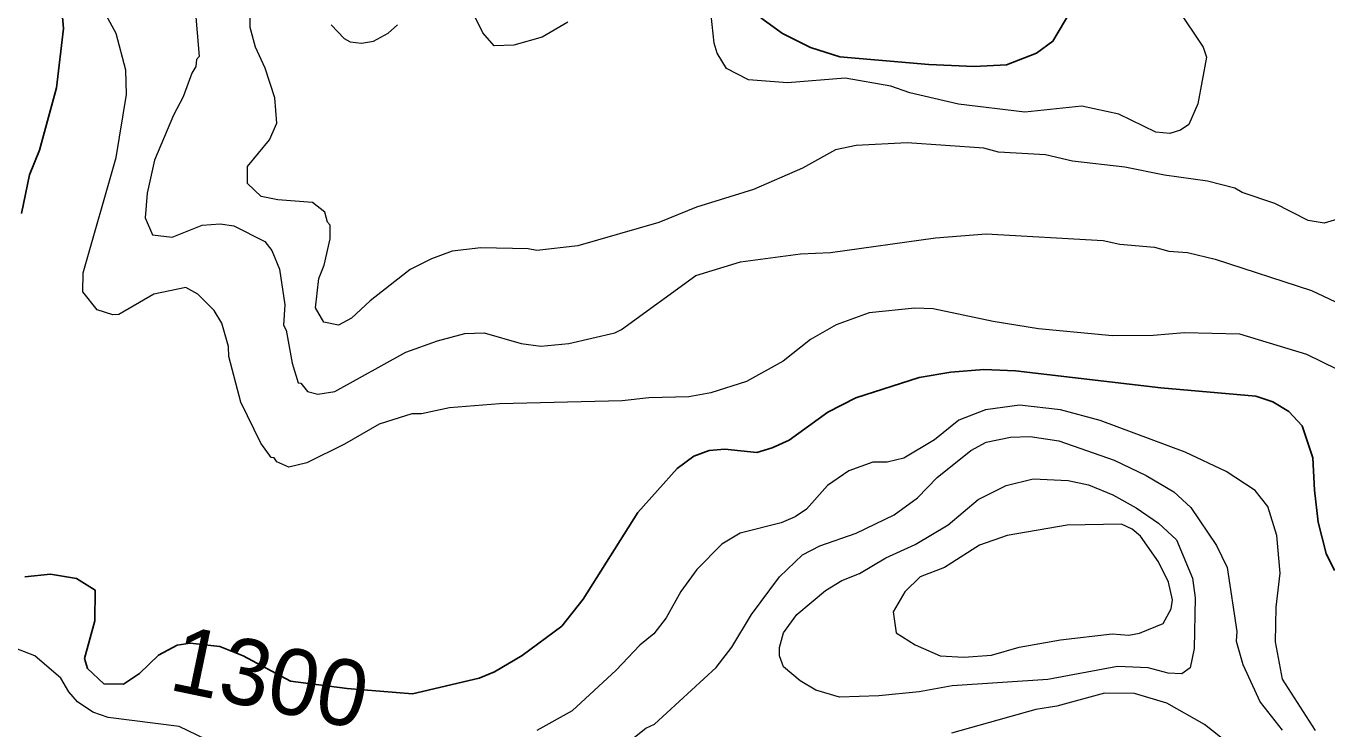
# Model space of a CAD drawing. Extents: x 598.3 to 623.2, y 6902.2 to 6930.1.
# Drawn here: x 611.544 to 613.12, y 6914.358 to 6915.209 of the extents above; entities that cross this region are included whole.
import ezdxf
from ezdxf.enums import TextEntityAlignment as Align

# ---------------------------------------------------------------- set-up
doc = ezdxf.new("R2010")
doc.units = 0
doc.header["$LTSCALE"] = 0.032
doc.layers.add('1', color=7, linetype='Continuous', lineweight=25)
doc.layers.add('2', color=7, linetype='Continuous', lineweight=13)
doc.layers.add('61', color=7, linetype='Continuous')

msp = doc.modelspace()

# ---------------------------------------------------------------- linework, layer by layer
at = {"layer": '1'}
for points in [[(611.5206, 6915.3254), (611.5663, 6915.2886), (611.5855, 6915.2531), (611.5897, 6915.2063), (611.581, 6915.1345), (611.5606, 6915.0592), (611.5482, 6915.0292), (611.5385, 6914.9822)], [(612.8094, 6915.2279), (612.7876, 6915.1909), (612.7677, 6915.1765), (612.7315, 6915.1625), (612.6922, 6915.1602), (612.6373, 6915.1627), (612.5297, 6915.1722), (612.4941, 6915.1834), (612.46, 6915.2001), (612.4338, 6915.2194)], [(611.6188, 6914.4314), (611.6382, 6914.413), (611.6621, 6914.4124), (611.6817, 6914.4255), (611.7045, 6914.4477), (611.727, 6914.4598), (611.7428, 6914.4624), (611.7788, 6914.4583), (611.8073, 6914.4468), (611.8643, 6914.4161), (611.933, 6914.4072), (612.0122, 6914.401), (612.093, 6914.4197), (612.1115, 6914.4274), (612.1451, 6914.4473), (612.1928, 6914.4828), (612.219, 6914.5156), (612.2852, 6914.6205), (612.3327, 6914.6736), (612.3527, 6914.6888), (612.3715, 6914.6955), (612.3905, 6914.697), (612.4291, 6914.6931), (612.4478, 6914.6985), (612.4682, 6914.7078), (612.5151, 6914.7417), (612.5488, 6914.7594), (612.6256, 6914.7839), (612.6641, 6914.7902), (612.704, 6914.7934), (612.7424, 6914.7918), (612.9183, 6914.7715), (613.0332, 6914.7612), (613.054, 6914.7545), (613.0732, 6914.7426), (613.0896, 6914.7253), (613.1025, 6914.6865), (613.1042, 6914.6474), (613.109, 6914.6088), (613.1185, 6914.5707), (613.1286, 6914.5503)], [(611.5426, 6914.5425), (611.5739, 6914.5457), (611.6053, 6914.5407), (611.6277, 6914.5265), (611.6276, 6914.4891), (611.6149, 6914.4436), (611.6188, 6914.4314)]]:
    msp.add_lwpolyline(points, dxfattribs=at)
at = {"layer": '2'}
for points in [[(613.1323, 6914.7936), (613.0951, 6914.8116), (613.0138, 6914.8362), (612.9471, 6914.8379), (612.9089, 6914.8347), (612.8596, 6914.8341), (612.7702, 6914.8428), (612.7151, 6914.8517), (612.6428, 6914.867), (612.6206, 6914.8678), (612.5651, 6914.8622), (612.5252, 6914.8478), (612.4941, 6914.83), (612.4609, 6914.8036), (612.4167, 6914.7791), (612.3734, 6914.7652), (612.3466, 6914.7604), (612.2984, 6914.7594), (612.2661, 6914.7554), (612.1177, 6914.7521), (612.057, 6914.7473), (612.023, 6914.74), (612.0115, 6914.7399), (611.9719, 6914.7274), (611.9299, 6914.7032), (611.8841, 6914.6805), (611.8624, 6914.6754), (611.8477, 6914.6819), (611.8446, 6914.6864), (611.8409, 6914.6871), (611.8284, 6914.7043), (611.8044, 6914.754), (611.7896, 6914.8094), (611.7894, 6914.8215), (611.7814, 6914.8497), (611.7721, 6914.8651), (611.7523, 6914.8848), (611.7376, 6914.8928), (611.6989, 6914.8848), (611.6564, 6914.86), (611.6493, 6914.8597), (611.6305, 6914.8658), (611.6131, 6914.8877), (611.6132, 6914.9104), (611.6534, 6915.0503), (611.6657, 6915.1264), (611.6649, 6915.156), (611.6534, 6915.2001), (611.6286, 6915.2459)], [(611.7491, 6915.2297), (611.7539, 6915.1725), (611.7508, 6915.1688), (611.7498, 6915.1602), (611.7449, 6915.1524), (611.7345, 6915.1237), (611.7226, 6915.1016), (611.6997, 6915.047), (611.6908, 6915.0071), (611.6884, 6914.9772)], [(613.1322, 6914.9756), (613.1161, 6914.9707), (613.0967, 6914.9738), (613.0564, 6914.9945), (613.0167, 6915.008), (613.0081, 6915.0129), (612.9749, 6915.0216), (612.9228, 6915.0289), (612.8746, 6915.0386), (612.8114, 6915.0459), (612.7786, 6915.0533), (612.7216, 6915.0565), (612.7038, 6915.0614), (612.611, 6915.0678), (612.5492, 6915.0646), (612.5245, 6915.0596), (612.4844, 6915.0372), (612.4252, 6915.0115), (612.3562, 6914.9901), (612.3103, 6914.9714), (612.2124, 6914.9432), (612.1629, 6914.9375), (612.1521, 6914.9398), (612.095, 6914.9408), (612.0602, 6914.9367), (612.0351, 6914.9275), (612.0095, 6914.9147), (611.9609, 6914.8765), (611.9383, 6914.8556), (611.9226, 6914.847), (611.9046, 6914.851), (611.8949, 6914.868), (611.8989, 6914.9038), (611.9053, 6914.9197), (611.9126, 6914.9519), (611.9126, 6914.9682), (611.9094, 6914.9717), (611.9062, 6914.9841), (611.891, 6914.9958), (611.849, 6914.9991), (611.8289, 6915.003), (611.8123, 6915.0188), (611.8123, 6915.0392), (611.8388, 6915.0716), (611.8479, 6915.0917), (611.8454, 6915.1223), (611.8336, 6915.1584), (611.8219, 6915.1839), (611.8156, 6915.2074), (611.8155, 6915.2321)], [(612.9384, 6915.2303), (612.9697, 6915.1839), (612.9737, 6915.1717), (612.9632, 6915.115), (612.9522, 6915.09), (612.9421, 6915.0833), (612.9293, 6915.0792), (612.9121, 6915.0809), (612.8676, 6915.1027), (612.8228, 6915.1123), (612.7538, 6915.1051), (612.6733, 6915.1148), (612.6142, 6915.1284), (612.5915, 6915.1365), (612.5359, 6915.1463), (612.4664, 6915.1407), (612.4191, 6915.144), (612.3924, 6915.1581), (612.3809, 6915.1764), (612.3773, 6915.1884), (612.374, 6915.2224)], [(612.2004, 6915.2139), (612.169, 6915.196), (612.135, 6915.1861), (612.1112, 6915.1852), (612.0973, 6915.2012), (612.0855, 6915.225)], [(611.9138, 6915.2106), (611.9296, 6915.1942), (611.9366, 6915.1901), (611.9506, 6915.1885), (611.9648, 6915.191), (611.9825, 6915.2007), (611.994, 6915.2107)], [(611.6884, 6914.9772), (611.6973, 6914.9564), (611.7213, 6914.9538), (611.7575, 6914.9683), (611.7793, 6914.9698), (611.7958, 6914.9674), (611.8334, 6914.9485), (611.842, 6914.9374), (611.851, 6914.9148), (611.8575, 6914.8717), (611.856, 6914.8471), (611.8591, 6914.8413), (611.8666, 6914.8011), (611.8737, 6914.7775), (611.8769, 6914.7771), (611.8849, 6914.7668), (611.8975, 6914.7635), (611.9182, 6914.7668), (612.0039, 6914.8147), (612.0424, 6914.8283), (612.0755, 6914.837), (612.0991, 6914.8379), (612.1439, 6914.825), (612.1674, 6914.8218), (612.2014, 6914.825), (612.2573, 6914.838), (612.2653, 6914.8418), (612.3552, 6914.9074), (612.4094, 6914.9237), (612.4819, 6914.9334), (612.5182, 6914.9352), (612.6454, 6914.9528), (612.7069, 6914.9578), (612.8484, 6914.9496), (612.8688, 6914.9454), (612.9105, 6914.9415), (612.928, 6914.9366), (612.9507, 6914.935), (612.9841, 6914.927), (613.1007, 6914.889), (613.2076, 6914.8389)], [(613.1056, 6914.3566), (613.0657, 6914.4185), (613.0572, 6914.4638), (613.0581, 6914.5058), (613.0629, 6914.5468), (613.0589, 6914.5924), (613.0478, 6914.6278), (613.0327, 6914.647), (612.9976, 6914.6702), (612.9479, 6914.6934), (612.8449, 6914.7319), (612.7969, 6914.7448), (612.747, 6914.7505), (612.7062, 6914.7449), (612.6738, 6914.732), (612.6444, 6914.7085), (612.6073, 6914.6862), (612.5868, 6914.6815), (612.5694, 6914.6815), (612.5406, 6914.6708), (612.5145, 6914.6529), (612.4894, 6914.6246), (612.4757, 6914.6152), (612.4585, 6914.6081), (612.409, 6914.5954), (612.3869, 6914.5819), (612.3564, 6914.5515), (612.3369, 6914.5248), (612.3192, 6914.4928), (612.3044, 6914.4736), (612.2874, 6914.4599), (612.2589, 6914.4297), (612.2054, 6914.3804), (612.1628, 6914.3566)], [(612.2632, 6914.3342), (612.2948, 6914.3595), (612.3052, 6914.3641), (612.38, 6914.4329), (612.3989, 6914.4572), (612.4225, 6914.4971), (612.4567, 6914.5427), (612.4844, 6914.5693), (612.5053, 6914.58), (612.5492, 6914.5952), (612.5953, 6914.6174), (612.6238, 6914.6383), (612.6474, 6914.6629), (612.6881, 6914.6954), (612.7069, 6914.7055), (612.7361, 6914.7116), (612.7599, 6914.7124), (612.795, 6914.7071), (612.8619, 6914.6839), (612.9005, 6914.6654), (612.934, 6914.6454), (612.9546, 6914.6264), (612.9859, 6914.5805), (612.9985, 6914.5538), (613.0102, 6914.4764), (613.0095, 6914.4645), (613.0175, 6914.4362), (613.0384, 6914.3906), (613.0653, 6914.3571)], [(611.7622, 6914.3456), (611.7295, 6914.3612), (611.6437, 6914.3721), (611.6249, 6914.3787), (611.6064, 6914.3912), (611.5959, 6914.4035), (611.5865, 6914.42), (611.555, 6914.4468), (611.5192, 6914.4607)], [(613.0466, 6914.3042), (612.9712, 6914.3637), (612.9256, 6914.3897), (612.8866, 6914.4013), (612.8501, 6914.4016), (612.7923, 6914.3859), (612.7668, 6914.382), (612.6648, 6914.3532)]]:
    msp.add_lwpolyline(points, dxfattribs=at)
for points in [[(612.4613, 6914.4335), (612.4566, 6914.4469), (612.4566, 6914.4569), (612.4616, 6914.4748), (612.4775, 6914.4969), (612.5121, 6914.5261), (612.5319, 6914.5381), (612.5535, 6914.5465), (612.5854, 6914.5656), (612.621, 6914.5818), (612.6609, 6914.6053), (612.6971, 6914.6363), (612.7312, 6914.6529), (612.7637, 6914.6613), (612.8061, 6914.6591), (612.8306, 6914.6541), (612.8603, 6914.6418), (612.8886, 6914.626), (612.9156, 6914.6073), (612.9371, 6914.5872), (612.9568, 6914.5408), (612.96, 6914.5171), (612.9585, 6914.4556), (612.9538, 6914.4322), (612.9439, 6914.4251), (612.9272, 6914.4259), (612.9029, 6914.4324), (612.866, 6914.4339), (612.7816, 6914.4182), (612.6657, 6914.4106), (612.6255, 6914.4033), (612.577, 6914.3984), (612.5292, 6914.3968), (612.5006, 6914.4054), (612.4814, 6914.4166)], [(612.7969, 6914.4663), (612.8595, 6914.4736), (612.8796, 6914.4721), (612.8924, 6914.4745), (612.921, 6914.4859), (612.9309, 6914.5037), (612.9325, 6914.5147), (612.9276, 6914.5361), (612.9154, 6914.5606), (612.8935, 6914.5918), (612.8837, 6914.6001), (612.8707, 6914.6064), (612.805, 6914.6049), (612.7321, 6914.5927), (612.6988, 6914.5809), (612.6563, 6914.554), (612.6269, 6914.5425), (612.6084, 6914.5245), (612.5942, 6914.5001), (612.598, 6914.4747), (612.6207, 6914.4604), (612.6512, 6914.4469), (612.6799, 6914.4453), (612.7131, 6914.4476), (612.7467, 6914.4575)]]:
    msp.add_lwpolyline(points, close=True, dxfattribs=at)

# ---------------------------------------------------------------- texts
at = {"layer": '61'}
msp.add_text('1300', height=0.08, rotation=348.198, dxfattribs=at).set_placement((611.8318, 6914.382), align=Align.CENTER)

doc.saveas('drawing.dxf')
